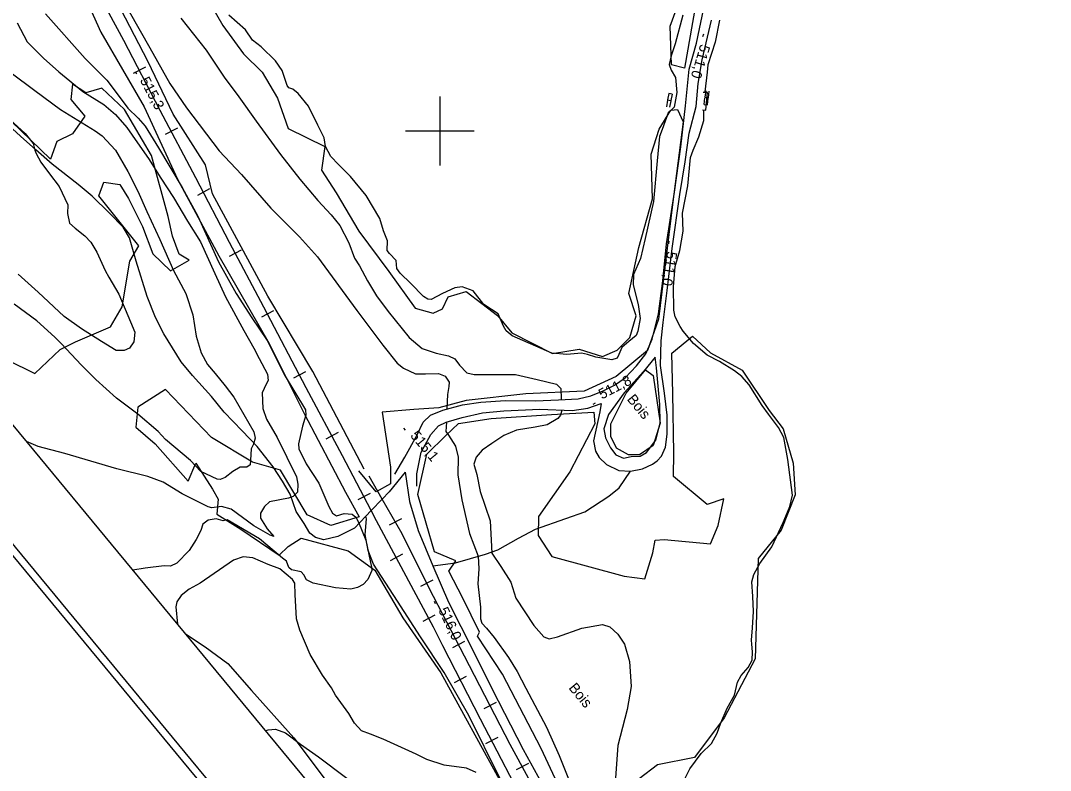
# Model space of a CAD drawing. Extents: x 347312 to 350503, y 6073086 to 6076432.
# Drawn here: x 348178.2 to 348477.3, y 6074214.3 to 6074432 of the extents above; entities that cross this region are included whole.
import ezdxf

# ---------------------------------------------------------------- set-up
doc = ezdxf.new("R2010")
doc.units = 0
for name, color, linetype in [('Level 1', 7, 'Continuous'), ('Level 19', 7, 'Continuous'), ('Level 2', 7, 'Continuous'), ('Level 22', 7, 'Continuous'), ('Level 23', 7, 'Continuous'), ('Level 26', 7, 'Continuous'), ('Level 3', 7, 'Continuous'), ('Level 4', 7, 'Continuous'), ('Level 44', 7, 'Continuous'), ('Level 60', 7, 'Continuous'), ('Level 61', 7, 'Continuous')]:
    doc.layers.add(name, color=color, linetype=linetype)

msp = doc.modelspace()

# ---------------------------------------------------------------- linework, layer by layer
at = {"layer": 'Level 1'}
for points in [[(348175.49, 6074416.83), (348182.36, 6074411.71), (348189.83, 6074406.18), (348199.85, 6074400.01), (348201.89, 6074398.54), (348205.81, 6074394.38), (348209.41, 6074388.17), (348212.28, 6074382.55), (348214.89, 6074376.59), (348218.7, 6074368.43), (348222.66, 6074359.45), (348226.24, 6074352.83), (348228.25, 6074346.63), (348229.24, 6074340.38), (348230.65, 6074335.54), (348232.54, 6074332.19), (348234.78, 6074329.52), (348237.67, 6074325.93), (348240.16, 6074322.67), (348245.98, 6074312.59), (348246.41, 6074310.81), (348245.85, 6074309), (348245.19, 6074307.65), (348244.99, 6074304.41), (348244.94, 6074303.04), (348243.94, 6074302.33), (348242.05, 6074302.35), (348239.91, 6074301.08), (348237.65, 6074299.32), (348236.23, 6074298.8), (348235.29, 6074298.81), (348230.54, 6074301.11), (348227.61, 6074304.26)], [(348227.61, 6074304.26), (348220.29, 6074310.42), (348218.23, 6074312.7), (348212.27, 6074317.72), (348206.05, 6074322.4), (348200.12, 6074327.85), (348195.89, 6074331.92), (348190.03, 6074338.24), (348188.16, 6074340.14), (348182.97, 6074344.88), (348176.39, 6074349.66)]]:
    msp.add_lwpolyline(points, dxfattribs=at)
at = {"layer": 'Level 19'}
for points in [[(348286.89, 6074300.26), (348289.82, 6074305.23), (348293.31, 6074311.5), (348295.2, 6074315.37), (348297.31, 6074317.45), (348300.84, 6074318.91), (348306.62, 6074320.49), (348311.87, 6074321.18), (348319.12, 6074321.72), (348327.77, 6074321.61), (348334.47, 6074321.92), (348340.14, 6074322.2), (348343.88, 6074323.06), (348347.46, 6074324.47), (348350.74, 6074326.16), (348353.85, 6074328.32), (348357.11, 6074331.75), (348359.88, 6074335.22), (348361.64, 6074339.52), (348363.55, 6074346.91), (348364.77, 6074356.48), (348365.81, 6074367.25), (348368.14, 6074382.18), (348370.05, 6074395.37), (348371.34, 6074407.29), (348372.45, 6074417.9), (348374.54, 6074425.54), (348376.72, 6074435.69)], [(348293.31, 6074296.84), (348293.32, 6074300.42), (348294.63, 6074306.69), (348297.41, 6074311.84), (348299.63, 6074314.32), (348301.82, 6074315.4), (348306.47, 6074316.72), (348312.43, 6074318.08), (348318.63, 6074318.72), (348329.01, 6074319.16), (348338.46, 6074318.81), (348342.97, 6074319.48), (348346.83, 6074320.82), (348346.5, 6074318.42), (348344.64, 6074309.99), (348345.25, 6074307.01), (348346.29, 6074305.14), (348348.46, 6074303.09), (348351.99, 6074301.41), (348355.39, 6074301.15), (348358.87, 6074301.87), (348361.78, 6074303.18), (348363.11, 6074304.21), (348364.41, 6074305.54), (348365.58, 6074308.12), (348366.07, 6074311.95), (348366.04, 6074317.41), (348365.3, 6074323.79), (348364.09, 6074331.91), (348364.28, 6074339), (348364.9, 6074344.32), (348366.06, 6074353.67), (348367.46, 6074365.83), (348369.7, 6074381.5), (348371.27, 6074391.01), (348372.39, 6074399.35), (348374.45, 6074407.1), (348375.06, 6074413.79), (348376.21, 6074420.64), (348378.88, 6074432.2)], [(348355.59, 6074305.42), (348358.19, 6074305.56), (348360.05, 6074306.59), (348362.71, 6074310.19), (348363.99, 6074315.15), (348363.87, 6074320.53), (348362.92, 6074331.15), (348362.52, 6074334.32), (348359.16, 6074330.12), (348353.57, 6074323.97), (348349.04, 6074317.65), (348347.65, 6074313.44), (348348.17, 6074310.83), (348349.58, 6074307.98), (348351.14, 6074305.94), (348353.32, 6074304.96), (348355.59, 6074305.42)]]:
    msp.add_lwpolyline(points, dxfattribs=at)
at = {"layer": 'Level 2'}
for points in [[(348209.79, 6074434.7), (348215.8, 6074424.1), (348221.55, 6074413.82), (348226.46, 6074406.73), (348235.9, 6074394.24), (348242.39, 6074387.33), (348250.9, 6074377.55), (348259.24, 6074369.24), (348264.43, 6074363.4), (348275.94, 6074347.82), (348283.47, 6074337.76), (348287.62, 6074332.52), (348289.47, 6074331.12), (348292.9, 6074329.43), (348295.82, 6074329.47), (348299.62, 6074329.57), (348301.52, 6074328.75), (348302.69, 6074327.04), (348302.66, 6074325.81), (348302.22, 6074323.46), (348302.05, 6074319.24)], [(348185.48, 6074434.06), (348197, 6074421.07), (348203.28, 6074414.75), (348206.28, 6074410.73), (348209.34, 6074406.63), (348212.36, 6074403.7), (348214.39, 6074401.36), (348218.3, 6074395.12), (348225.12, 6074383.54), (348229.72, 6074375.2), (348235.74, 6074362.02), (348240.85, 6074352.77), (348245.43, 6074345.75), (348249.82, 6074339.1), (348254.8, 6074329.21), (348261, 6074319), (348261.09, 6074317.46), (348260.16, 6074314.27), (348258.91, 6074309.07), (348259.01, 6074307.68), (348261.19, 6074303.34), (348264.86, 6074297.71), (348267.78, 6074290.91), (348268.86, 6074289), (348269.95, 6074288.18), (348272.19, 6074288.85), (348274.51, 6074288.65), (348275.6, 6074287.83), (348276.39, 6074286.39), (348278.53, 6074281.17), (348280.19, 6074273.32), (348280.25, 6074272.29), (348279.08, 6074269.71), (348277.73, 6074268.3), (348276.05, 6074267.43), (348274.19, 6074266.93), (348269.7, 6074267.33), (348263.26, 6074268.62), (348261.31, 6074269.66), (348260.55, 6074271.04), (348259.68, 6074271.91), (348256.89, 6074272.52), (348256.15, 6074273.24), (348255.43, 6074275.05), (348254.27, 6074275.95), (348247.6, 6074281.48), (348238.23, 6074287.02), (348237.12, 6074286.76)], [(348224.81, 6074432.76), (348232.1, 6074423.5), (348237.4, 6074415.58), (348241.66, 6074409.88), (348246.68, 6074402.79), (348253.69, 6074393.2), (348259.36, 6074385.99), (348264.6, 6074379.77), (348268.48, 6074375.63), (348270.93, 6074372.57), (348273.56, 6074367.53), (348275.22, 6074363), (348276.65, 6074360.84), (348278.98, 6074356.47), (348281.6, 6074352.09), (348285.01, 6074347.55), (348291.09, 6074340.02), (348294.84, 6074336.85), (348298.96, 6074335.46), (348302.54, 6074334.71), (348304.37, 6074333.82), (348305.67, 6074331.96), (348307.82, 6074329.73), (348309.97, 6074329.24), (348321.94, 6074329.21), (348328.32, 6074327.85), (348333.9, 6074326.49), (348335.11, 6074325.21), (348335.2, 6074322.19), (348335.21, 6074321.96)], [(348177.25, 6074431.39), (348180.19, 6074425.86), (348184.86, 6074421.13), (348189.38, 6074417.2), (348196.27, 6074411.42), (348202.38, 6074407.66), (348205.76, 6074404.78), (348209.06, 6074401.03), (348212.16, 6074396.59), (348215.34, 6074392.02), (348219, 6074386.25), (348222.66, 6074380.63), (348226.67, 6074373.81), (348230.52, 6074367.8), (348234.68, 6074358.58), (348237.74, 6074351.77), (348243.1, 6074342.08), (348246, 6074336.89), (348247.57, 6074333.92), (348249.94, 6074329.35), (348250.15, 6074327.52), (348249.55, 6074326.48), (348248.38, 6074323.9), (348248.58, 6074319.38), (348249.7, 6074316.3), (348252.74, 6074310.95), (348258.38, 6074299.49), (348258.78, 6074297.42), (348258.65, 6074295.04), (348257.39, 6074293.82), (348256.04, 6074293.38), (348250.56, 6074292.26), (348249.06, 6074290.87), (348247.88, 6074288.94), (348247.9, 6074287.48), (348249.82, 6074284.41), (348251.81, 6074282.2), (348250.68, 6074282.59), (348245.97, 6074285.33), (348239.39, 6074290.12), (348236.62, 6074290.87), (348233.82, 6074290.53), (348232.68, 6074290.78), (348225.15, 6074294.63), (348219.62, 6074298.02)], [(348169.82, 6074408.07), (348179.54, 6074399.25), (348181.89, 6074396.38), (348182.38, 6074394.45), (348182.8, 6074393.4), (348184.11, 6074390.9), (348186.65, 6074387.56), (348189.39, 6074383.84), (348191.98, 6074378.54), (348191.84, 6074376.02), (348192.47, 6074373.21), (348194.09, 6074371.77), (348196.88, 6074369.57), (348198.68, 6074367.74), (348200.39, 6074364.77), (348202.76, 6074359.42), (348203.83, 6074357.51), (348206.75, 6074352.62), (348210.2, 6074344.57), (348211.4, 6074341.57), (348211.08, 6074338.77), (348209.84, 6074336.93), (348208.32, 6074336.19), (348206.01, 6074336.25), (348201.72, 6074338.8), (348195.94, 6074342.49), (348190.88, 6074346.12), (348183.35, 6074353.16), (348177.48, 6074358.38)], [(348335.33, 6074318.92), (348335.34, 6074318.53), (348335.1, 6074317.41), (348334.29, 6074316.46), (348331.14, 6074314.63), (348327.65, 6074313.98), (348322.24, 6074313.07)], [(348301.9, 6074315.42), (348301.79, 6074312.67), (348302.54, 6074311.62), (348304.53, 6074308.46), (348305.35, 6074305.26), (348305.28, 6074300.09), (348306.41, 6074292.86), (348308.64, 6074283.05), (348311.11, 6074276.53), (348311.34, 6074272.84), (348311.04, 6074268.42), (348311.77, 6074261.66), (348311.78, 6074258.31), (348312.18, 6074257.04), (348313.52, 6074255.61), (348315.83, 6074252.86), (348319.93, 6074247.04), (348322.43, 6074242.96), (348325.01, 6074238.15), (348330.96, 6074226.78), (348334.64, 6074218.6), (348339.99, 6074205.24)], [(348322.24, 6074313.07), (348318.6, 6074311.5), (348315.13, 6074309.25), (348312.33, 6074307.31), (348310.55, 6074305.27), (348309.86, 6074303.22), (348310.78, 6074300.22), (348311.74, 6074295.25), (348314.6, 6074286.76), (348315.07, 6074277.35), (348317.7, 6074273.51), (348320.6, 6074268.95), (348322.1, 6074264.3), (348327.34, 6074256.33), (348330.2, 6074253.09), (348331.76, 6074252.52), (348334.14, 6074253.04), (348341.29, 6074255.55), (348347.22, 6074256.64), (348349.42, 6074255.93), (348351.72, 6074253.84), (348353.6, 6074250.97), (348355.06, 6074245.89), (348355.54, 6074238.63), (348354.46, 6074231.94), (348351.74, 6074221.46), (348351.02, 6074212.12)], [(348219.62, 6074298.02), (348215.17, 6074299.65), (348206.19, 6074301.88), (348191.06, 6074306.33), (348183.3, 6074308.39), (348179.92, 6074309.8)], [(348237.12, 6074286.76), (348235.05, 6074287.3), (348232.76, 6074286.99), (348231.21, 6074285.82), (348230.61, 6074283.98), (348229.22, 6074281.34), (348227.2, 6074278.17), (348223.61, 6074274.48), (348221.78, 6074273.62), (348219.97, 6074273.71), (348214.37, 6074273.03), (348210.83, 6074272.4)], [(348268.57, 6074238.26), (348265.89, 6074241.92), (348262.31, 6074247.91), (348259.34, 6074254.95), (348258.39, 6074258.31), (348257.96, 6074265.34), (348257.88, 6074268.62), (348257.24, 6074269.7), (348253.56, 6074272.79), (348250.17, 6074274.11), (348245.66, 6074275.96), (348242.92, 6074276.34), (348240.06, 6074275.28), (348230.37, 6074268.62), (348227.15, 6074266.87), (348224.88, 6074265.1), (348223.63, 6074263.24), (348223.36, 6074261.81), (348223.76, 6074256.75)], [(348310.6, 6074213.7), (348307.71, 6074214.9), (348301.3, 6074215.82), (348296.19, 6074217.43), (348293.11, 6074219.01), (348283.56, 6074223.34), (348279.82, 6074224.76), (348277.27, 6074225.71), (348275.21, 6074228), (348273.55, 6074230.76), (348269.7, 6074236.13), (348268.57, 6074238.26)], [(348249.38, 6074225.74), (348250.16, 6074226.03), (348252.29, 6074226.21), (348255.19, 6074225.15), (348259.51, 6074221.93), (348264.81, 6074218.2), (348272.63, 6074212.27), (348280.29, 6074206.36), (348285.92, 6074202.23), (348288.14, 6074200.07), (348290.66, 6074197.08), (348291.78, 6074194.8), (348292.5, 6074191.24), (348292.06, 6074189.53), (348290.43, 6074187.49), (348288.59, 6074184.73), (348288.54, 6074183.35), (348292.43, 6074175.08), (348294.52, 6074171.33), (348296.53, 6074168.68)]]:
    msp.add_lwpolyline(points, dxfattribs=at)
at = {"layer": 'Level 22'}
for points in [[(348289.98, 6074300.85), (348285.24, 6074295.13), (348283.29, 6074293.04), (348280.07, 6074289.79), (348278.48, 6074288.08), (348275.23, 6074284.66), (348270.37, 6074282.17), (348266.31, 6074281.26), (348263.89, 6074281.89), (348262.23, 6074283.15), (348260.62, 6074285.96), (348258.32, 6074289.5), (348256.56, 6074294.46), (348254.34, 6074298.28), (348251.6, 6074302.42), (348246.97, 6074308.38), (348242.55, 6074312.92), (348237.35, 6074318.3), (348233.71, 6074322.9), (348228.19, 6074328.93), (348224.87, 6074332.96), (348219.85, 6074341.08), (348217.41, 6074345.77), (348214.97, 6074351.9), (348211.84, 6074362.16), (348209.9, 6074368.95), (348208.06, 6074372.03), (348204.05, 6074376.09), (348199, 6074381.02), (348194.94, 6074384.42), (348187.42, 6074390.31), (348182.64, 6074394.48), (348178.25, 6074398.45), (348173.55, 6074402.78)], [(348289.98, 6074300.85), (348291.16, 6074292.35), (348293.74, 6074283.97), (348297.98, 6074273.72), (348302.56, 6074263.15), (348309.66, 6074248.95), (348315.07, 6074238.03), (348324.25, 6074220.37), (348330.58, 6074208.72)], [(348297.98, 6074273.72), (348304.54, 6074274.53), (348313.31, 6074277.05), (348316.84, 6074278.34), (348322.81, 6074281.69), (348327.81, 6074284.3), (348336.65, 6074287.39), (348342.13, 6074289.33), (348349.07, 6074293.96), (348352.12, 6074296.37), (348355.39, 6074301.15)], [(348371.16, 6074114.73), (348363.02, 6074128.45), (348354.37, 6074143.42), (348342.03, 6074165.26), (348329.64, 6074188.59), (348317.45, 6074211.96), (348308.44, 6074230.22), (348301.23, 6074242.74), (348294.42, 6074253.08), (348287.72, 6074263.38), (348280.74, 6074274.21), (348279.18, 6074278.13), (348278.34, 6074282.81), (348278.68, 6074287.35), (348278.48, 6074288.08)]]:
    msp.add_lwpolyline(points, dxfattribs=at)
at = {"layer": 'Level 23'}
for p, q in [((348214.47, 6074418.54), (348210.93, 6074416.67)), ((348223.77, 6074400.83), (348220.24, 6074398.96)), ((348233.11, 6074383.14), (348229.57, 6074381.28)), ((348242.34, 6074365.4), (348238.8, 6074363.53)), ((348251.7, 6074347.73), (348248.16, 6074345.86)), ((348261.03, 6074330.04), (348257.49, 6074328.17)), ((348270.43, 6074312.38), (348266.89, 6074310.52)), ((348279.76, 6074294.69), (348276.22, 6074292.83)), ((348288.89, 6074287.3), (348285.33, 6074285.47)), ((348289.14, 6074277.03), (348285.6, 6074275.16)), ((348297.99, 6074269.49), (348294.43, 6074267.66)), ((348298.57, 6074259.39), (348295.03, 6074257.52)), ((348307.19, 6074251.73), (348303.64, 6074249.9)), ((348307.68, 6074241.58), (348304.14, 6074239.72)), ((348316.39, 6074233.97), (348312.83, 6074232.14)), ((348316.85, 6074223.81), (348313.31, 6074221.94)), ((348325.71, 6074216.28), (348322.15, 6074214.45))]:
    msp.add_line(p, q, dxfattribs=at)
for points in [[(348326.4, 6074201.06), (348311.81, 6074229.17), (348300.87, 6074250.44), (348298.17, 6074255.91), (348281.64, 6074286.79), (348280.07, 6074289.79), (348271.75, 6074305.66), (348261.22, 6074325.38), (348248.86, 6074348.82), (348238.93, 6074367.57), (348229.17, 6074386.4), (348218.8, 6074405.95), (348208.19, 6074426.24), (348197.9, 6074445.44), (348186.42, 6074467.4), (348176.81, 6074485.77)], [(348425.69, 6074037.63), (348424.78, 6074038.93), (348414.11, 6074056.12), (348400.28, 6074079.47), (348388.84, 6074098.34), (348374.36, 6074122.44), (348366.63, 6074136.11), (348356.9, 6074153.32), (348344.36, 6074176.73), (348331.05, 6074202.25), (348320.46, 6074221.75), (348307.18, 6074247.41), (348296.89, 6074267.2), (348289.05, 6074282.99), (348283.29, 6074293.04), (348279.48, 6074299.69)]]:
    msp.add_lwpolyline(points, dxfattribs=at)
at = {"layer": 'Level 26'}
for p, q in [((348366.51, 6074410.89), (348366.16, 6074409)), ((348367.48, 6074410.71), (348366.51, 6074410.89)), ((348367.48, 6074410.71), (348367.1, 6074408.82)), ((348377.05, 6074409.79), (348377.32, 6074411.69)), ((348378.02, 6074409.66), (348378.27, 6074411.56)), ((348366.1, 6074408.92), (348365.81, 6074407.03)), ((348367.07, 6074408.77), (348366.1, 6074408.92)), ((348367.07, 6074408.77), (348366.76, 6074406.88)), ((348376.75, 6074407.69), (348376.99, 6074409.59)), ((348376.75, 6074407.69), (348377.72, 6074407.57)), ((348377.05, 6074409.79), (348378.02, 6074409.66)), ((348377.72, 6074407.57), (348377.94, 6074409.48))]:
    msp.add_line(p, q, dxfattribs=at)
at = {"layer": 'Level 3'}
for p, q in [((348376.57, 6074428.11), (348376.34, 6074427.34)), ((348211.49, 6074417.29), (348211.86, 6074416.58)), ((348366.54, 6074367.98), (348366.41, 6074367.19)), ((348344.51, 6074320.68), (348345.22, 6074321.05)), ((348289.46, 6074313.67), (348289.97, 6074313.05)), ((348298.32, 6074263.45), (348298.66, 6074262.73))]:
    msp.add_line(p, q, dxfattribs=at)
at = {"layer": 'Level 4'}
for points in [[(348336.86, 6074335.02), (348332.52, 6074335.41), (348321.01, 6074340.46), (348319.28, 6074341.98), (348318.49, 6074343.29), (348316.97, 6074346.9), (348312.74, 6074349.6), (348309.68, 6074353.51), (348306.51, 6074354.67), (348304.39, 6074354.4), (348300.78, 6074352.82), (348297.49, 6074351.05), (348296.55, 6074351.17), (348295.3, 6074351.95), (348291.62, 6074355.73), (348288.52, 6074358.64), (348287.53, 6074360), (348287.33, 6074362.32), (348285.39, 6074364.39), (348284.69, 6074365.31), (348284.82, 6074368.05), (348283.68, 6074370.94), (348282.54, 6074374.57), (348278.58, 6074381.21), (348274.04, 6074386.75), (348270.58, 6074390.27), (348268.37, 6074392.56), (348266.75, 6074395.5), (348266.44, 6074398.03), (348264.6, 6074401.69), (348261.85, 6074407.15), (348258.87, 6074410.91), (348257.3, 6074412.16), (348256.1, 6074412.51), (348255.63, 6074413.17), (348254.22, 6074417.57), (348252.26, 6074420.37), (348248.11, 6074424.44), (348245.57, 6074426.32), (348243.6, 6074429.41), (348238.68, 6074433.59)], [(348370.55, 6074433.64), (348368.36, 6074425.3), (348367.16, 6074421.85), (348366.62, 6074419.33), (348367.22, 6074417.62), (348368.49, 6074415.56), (348368.82, 6074411.18), (348368.04, 6074406.86), (348367.05, 6074405.88), (348366.34, 6074405.28), (348364.6, 6074400.38), (348363.85, 6074398.38), (348363.09, 6074391.33), (348362.09, 6074379.5), (348359.61, 6074368.8), (348358.33, 6074362.92), (348356.29, 6074358.3), (348356.12, 6074355.34), (348357.62, 6074349.58), (348358.22, 6074345.51), (348357.54, 6074341.81), (348357.06, 6074340.57), (348354.89, 6074338.82), (348352.85, 6074337.11), (348352.01, 6074335.03), (348351.56, 6074334.04), (348349.99, 6074333.56), (348345.3, 6074334.27), (348342.93, 6074335.02), (348341.15, 6074335.43), (348336.86, 6074335.02)], [(348381.19, 6074432.15), (348380, 6074425.79), (348377.83, 6074419.24), (348377.65, 6074417.11), (348377, 6074411.33)], [(348376.33, 6074406.16), (348377.23, 6074406), (348377.79, 6074411.12), (348376.51, 6074411.2)], [(348369.97, 6074209.45), (348372.6, 6074214.71), (348375.95, 6074219.19), (348378.87, 6074222.11), (348380.53, 6074225.09), (348381.6, 6074228.05), (348383.45, 6074232.34), (348385.62, 6074236.07), (348386.44, 6074239.87), (348387.55, 6074241.79), (348389.56, 6074244.17), (348390.69, 6074246.26), (348390.82, 6074248.72), (348390.67, 6074250.88), (348390.52, 6074252.05), (348390.79, 6074255.7), (348391.15, 6074260.41), (348390.9, 6074264.76), (348390.65, 6074269.04), (348391.2, 6074271.17), (348392.95, 6074274.32), (348396.42, 6074279.21), (348399.7, 6074286.31), (348401.7, 6074290.96), (348402.47, 6074294.19), (348401.13, 6074304.55), (348399.94, 6074310.94), (348398.38, 6074313.89), (348395.48, 6074317.7), (348393.64, 6074320.26), (348389.82, 6074326.26), (348387.68, 6074328.72), (348385.64, 6074330.35), (348381.28, 6074333.02), (348377.61, 6074334.88), (348373.73, 6074338.24), (348370.73, 6074341.82), (348369.82, 6074343.18), (348368.36, 6074346), (348367.95, 6074347.94), (348367.86, 6074354.73), (348368.4, 6074360.59), (348369.74, 6074365.23), (348370.72, 6074370.85), (348370.46, 6074376.12), (348372.04, 6074384.09), (348372.86, 6074392.25), (348373.58, 6074394.38), (348375.27, 6074398.32), (348376.66, 6074403), (348376.65, 6074405.89)], [(348226.12, 6074253.9), (348231.82, 6074250.12), (348238.47, 6074245.3), (348245.34, 6074237.45), (348257.6, 6074223.74), (348267.58, 6074210.42)]]:
    msp.add_lwpolyline(points, dxfattribs=at)
at = {"layer": 'Level 44'}
for points in [[(348277.98, 6074301.72), (348263.08, 6074330.16), (348250.03, 6074351.98), (348234.02, 6074381.76), (348231.92, 6074390.11), (348222.59, 6074404.91), (348215.23, 6074420.26), (348198.38, 6074452.83), (348192.71, 6074463.54), (348191.56, 6074469.19), (348186.27, 6074479.11), (348182.64, 6074482.84), (348177.67, 6074490.5)], [(348191.32, 6074451.52), (348201.55, 6074428.73), (348214.1, 6074406.96), (348223.76, 6074385.96), (348235.78, 6074363.74), (348250.46, 6074338.3), (348260.66, 6074317.74), (348272.63, 6074295.04), (348276.6, 6074287.91), (348268.33, 6074285.35), (348261.45, 6074288.52), (348253.73, 6074301.45), (348245.56, 6074303.83), (348233.69, 6074310.96), (348220.33, 6074324.87), (348212.28, 6074319.76), (348211.72, 6074313.99), (348217.31, 6074309.13), (348226.91, 6074298.25), (348229.15, 6074303.47), (348233.94, 6074295.99), (348235.66, 6074293.04), (348235.21, 6074288.73), (348242.24, 6074284.33), (348253.29, 6074276.76), (348255.97, 6074279.32), (348259.7, 6074281.7), (348273.37, 6074278.02), (348281.11, 6074272.39), (348289.24, 6074258.6), (348300.3, 6074242.57), (348317.8, 6074210.63)], [(348375.7, 6074444.82), (348371.08, 6074418.24), (348367.28, 6074419.16), (348366.91, 6074430.45), (348372.51, 6074445.84)], [(348230.39, 6074442.18), (348236.97, 6074430.67), (348242.94, 6074422.43), (348248.44, 6074417.09), (348252.84, 6074409.48), (348255.97, 6074400.67), (348266.57, 6074395.52), (348265.61, 6074388.56), (348269.86, 6074382.03), (348276.47, 6074370.86), (348285.16, 6074359.16), (348292.81, 6074348.55), (348298.09, 6074347.08), (348300.77, 6074348.35), (348302.39, 6074351.84), (348307.63, 6074353.36), (348316.79, 6074346.42), (348320.9, 6074341.33), (348332.77, 6074335.31), (348340.47, 6074336.6), (348347.22, 6074334.51), (348351.5, 6074336.28), (348355.19, 6074339.99), (348357.04, 6074346.27), (348354.88, 6074352.83), (348357.81, 6074366.12), (348361.82, 6074380.32), (348361.43, 6074393.26), (348363.7, 6074400.5), (348367.06, 6074406.07), (348369.05, 6074406.23), (348370.65, 6074402.69), (348367.62, 6074378.65), (348363.48, 6074345.31), (348360.32, 6074336.26), (348351.26, 6074328.63), (348341.97, 6074324.39), (348325, 6074323.62), (348307.67, 6074321.66), (348299.75, 6074319.57), (348292.47, 6074319.06), (348283.27, 6074318.32), (348285.63, 6074302.38), (348285.63, 6074297.53), (348281.5, 6074295.22), (348276.52, 6074301.24)], [(348174.3, 6074333.47), (348182.33, 6074329.54), (348189.7, 6074336.51), (348194.17, 6074338.75), (348204.37, 6074343.09), (348207.73, 6074348.94), (348209.98, 6074362.19), (348212.56, 6074366.64), (348200.97, 6074381.15), (348202.45, 6074385.12), (348207.07, 6074384.46), (348209.6, 6074380.37), (348213.69, 6074372.28), (348216.67, 6074364.34), (348221.8, 6074359.4), (348227.22, 6074362.45), (348224.25, 6074364.19), (348222.33, 6074369.39), (348221.06, 6074375.16), (348216.28, 6074392.87), (348208.42, 6074406.19), (348201.85, 6074412.39), (348197.22, 6074411.08), (348193.31, 6074413.57), (348192.78, 6074409.17), (348196.89, 6074404.28), (348193.35, 6074399.17), (348188.73, 6074396.96), (348186.9, 6074391.78), (348175.51, 6074402.83)], [(348346.34, 6074184.29), (348329.41, 6074220.66), (348318.25, 6074242.17), (348310.95, 6074253.26), (348311.49, 6074254.45), (348306.66, 6074264.33), (348302.63, 6074272.17), (348304.69, 6074275.12), (348298.42, 6074277.73), (348293.65, 6074294.36), (348296.2, 6074306.07), (348301.75, 6074311.5), (348305.42, 6074315.04), (348314.93, 6074316.44), (348332.44, 6074317.66), (348344.77, 6074318.33), (348345.07, 6074314.94), (348337.74, 6074301), (348328.65, 6074288.04), (348328.6, 6074282.52), (348332.53, 6074276.39), (348353.54, 6074270.65), (348359.57, 6074269.94), (348361.86, 6074277.49), (348362.58, 6074281.14), (348365.15, 6074281.32), (348378.62, 6074280.04), (348380.8, 6074285.37), (348382.45, 6074293.14), (348377.62, 6074291.51), (348367.9, 6074299.64), (348367.93, 6074306.52), (348367.68, 6074323.69), (348367.43, 6074335.41), (348373.37, 6074340.4), (348378.64, 6074335.55), (348387.85, 6074330.51), (348395.68, 6074318.83), (348399.75, 6074313.43), (348402.61, 6074303.52), (348403.22, 6074294.31), (348399.14, 6074284.03), (348392.43, 6074275.81), (348391.6, 6074246.7), (348382.57, 6074229.53), (348373.94, 6074218.02), (348363.22, 6074215.84), (348357.94, 6074211.86)], [(348354.85, 6074305.91), (348351.35, 6074307.84), (348349.68, 6074311.29), (348349.7, 6074314.88), (348354.14, 6074323.81), (348359.7, 6074330.58), (348361.93, 6074328.99), (348364.04, 6074315.16), (348362, 6074308.66), (348358.02, 6074305.92), (348354.85, 6074305.91)]]:
    msp.add_lwpolyline(points, dxfattribs=at)
at = {"layer": 'Level 60'}
for points in [[(349159.76, 6073089.49), (347315.28, 6075321.63), (348655.04, 6076428.72), (350499.52, 6074196.58)], [(348779.44, 6073584.28), (350085.28, 6074663.34), (348652.09, 6076397.74), (347346.25, 6075318.68)]]:
    msp.add_lwpolyline(points, close=True, dxfattribs=at)
msp.add_lwpolyline([(347312.14, 6075321.93), (349159.46, 6073086.35)], dxfattribs=at)
at = {"layer": 'Level 61'}
for p, q in [((348300, 6074410), (348300, 6074390)), ((348290, 6074400), (348310, 6074400))]:
    msp.add_line(p, q, dxfattribs=at)

# ---------------------------------------------------------------- texts
at = {"layer": 'Level 3'}
for s, rotation, p in [('511,0', 253.4544, (348375.72, 6074425.36)), ('515,3', 297.8761, (348212.81, 6074414.73)), ('511,0', 261.0849, (348366.05, 6074365.15)), ('511,8', 27.3325, (348347.08, 6074321.97)), ('515,1', 309.5679, (348291.27, 6074311.43)), ('516,0', 295.1941, (348299.51, 6074260.83))]:
    msp.add_text(s, height=3, rotation=rotation, dxfattribs=at).set_placement(p)
at = {"layer": 'Level 44'}
for p in [(348354.21, 6074322), (348337.26, 6074238.16)]:
    msp.add_text('Bois', height=3, rotation=309.568, dxfattribs=at).set_placement(p)

doc.saveas('drawing.dxf')
